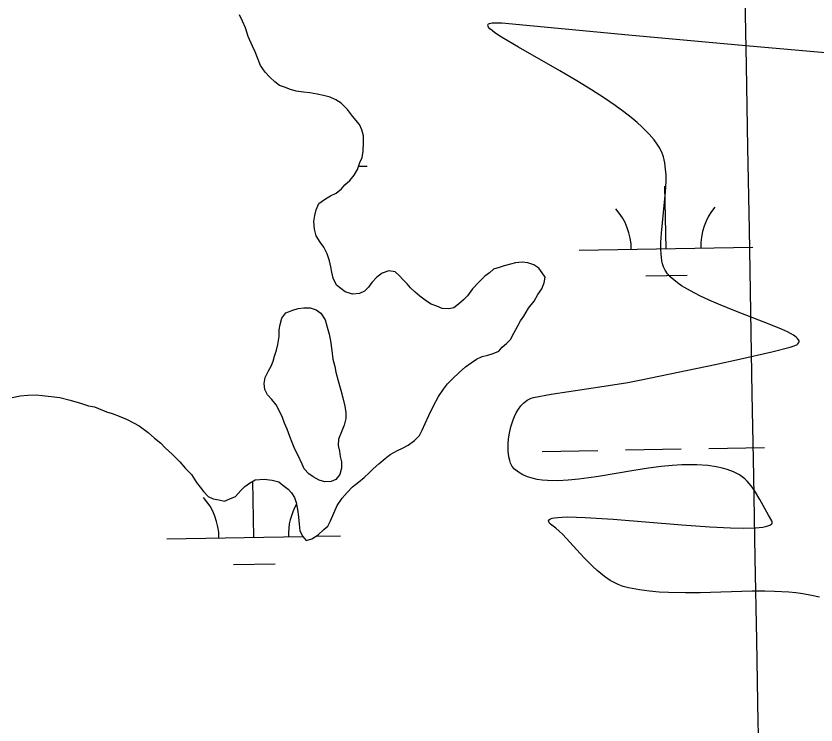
# Model space of a CAD drawing. Extents: x 3925854 to 3964121, y 224593 to 250589.
# Drawn here: x 3945624.9 to 3946085.7, y 231736 to 232144.4 of the extents above; entities that cross this region are included whole.
import ezdxf

# ---------------------------------------------------------------- set-up
doc = ezdxf.new("R2010")
doc.units = 0
for name, color, linetype in [('V-GRID-MAJR', 7, 'Continuous'), ('V-SITE-VEGE', 7, 'Continuous'), ('V-TOPO-SHOR', 7, 'Continuous'), ('V-WETL-SWMP', 7, 'Continuous')]:
    doc.layers.add(name, color=color, linetype=linetype)

msp = doc.modelspace()

# ---------------------------------------------------------------- linework, layer by layer
at = {"layer": 'V-GRID-MAJR'}
msp.add_spline([(3946078.266, 230317.988), (3945968.142, 236374.431), (3945857.954, 242434.345), (3945747.767, 248494.247), (3945747.704, 248497.728)], degree=3, dxfattribs=at)
at = {"layer": 'V-SITE-VEGE'}
for points in [[(3946029.566, 231978.386), (3946024.218, 231980.702), (3946018.76, 231983.246), (3946013.345, 231986.042), (3946008.27, 231989.056), (3946005.911, 231990.672), (3946003.724, 231992.362), (3946001.762, 231994.129), (3946000.076, 231995.98), (3945998.737, 231997.914), (3945997.809, 231999.937), (3945997.31, 232001.66), (3945996.918, 232003.476), (3945996.427, 232007.361), (3945996.292, 232010.12), (3945996.31, 232013.97), (3945996.617, 232019.367), (3945998.495, 232037.158), (3945999.02, 232042.992), (3945999.319, 232049.489), (3945999.292, 232052.833), (3945999.083, 232056.282), (3945998.62, 232059.794), (3945997.809, 232063.323), (3945996.81, 232066.028), (3945995.384, 232068.771), (3945994.213, 232070.618), (3945992.392, 232073.098), (3945989.535, 232076.436), (3945985.433, 232080.551), (3945982.644, 232083.066), (3945979.216, 232085.941), (3945975.023, 232089.22), (3945969.926, 232092.943), (3945963.78, 232097.154), (3945956.46, 232101.881), (3945947.893, 232107.13), (3945938.104, 232112.868), (3945914.245, 232126.407), (3945904.58, 232132.179), (3945900.693, 232134.792), (3945899.133, 232135.992), (3945897.9, 232137.096), (3945897.054, 232138.083), (3945896.802, 232138.529), (3945896.675, 232139.31), (3945896.818, 232139.642), (3945897.119, 232139.926), (3945897.586, 232140.17), (3945899.071, 232140.496), (3945901.383, 232140.588), (3945904.65, 232140.416), (3945977.716, 232133.561), (3946045.302, 232127.454), (3946112.891, 232121.57)], [(3945931.595, 231853.511), (3945931.856, 231854.144), (3945932.216, 231854.453), (3945932.81, 231854.769), (3945933.717, 231855.074), (3945935.04, 231855.357), (3945936.904, 231855.596), (3945939.47, 231855.77), (3945942.794, 231855.848), (3945952.766, 231855.602), (3945968.765, 231854.591), (3946008.309, 231851.334), (3946024.491, 231850.165), (3946036.523, 231849.557), (3946044.102, 231849.409), (3946050.881, 231849.587), (3946055.121, 231850.015), (3946057.39, 231850.476), (3946059.118, 231851.109), (3946059.747, 231851.496), (3946060.2, 231851.939), (3946060.46, 231852.438), (3946060.511, 231852.997), (3946060.337, 231853.624), (3946058.354, 231856.866), (3946053.398, 231865.973), (3946050.297, 231870.991), (3946048.352, 231873.707), (3946045.991, 231876.494), (3946044.674, 231877.786), (3946043.232, 231878.984), (3946041.649, 231880.019), (3946038.141, 231881.747), (3946034.425, 231883.144), (3946031.841, 231883.902), (3946028.271, 231884.709), (3946023.315, 231885.45), (3946016.97, 231885.892), (3946012.977, 231885.939), (3946008.311, 231885.808), (3946002.872, 231885.45), (3945996.542, 231884.811), (3945989.212, 231883.85), (3945980.78, 231882.548), (3945960.403, 231879.152), (3945954.807, 231878.317), (3945948.997, 231877.571), (3945943.021, 231876.996), (3945936.941, 231876.699), (3945930.948, 231876.814), (3945927.985, 231877.076), (3945925.064, 231877.51), (3945922.209, 231878.145), (3945919.445, 231879.013), (3945916.79, 231880.158), (3945914.286, 231881.618), (3945911.959, 231883.445), (3945910.741, 231884.907), (3945909.774, 231886.802), (3945909.266, 231888.274), (3945908.756, 231890.465), (3945908.371, 231893.712), (3945908.301, 231895.698), (3945908.349, 231898.055), (3945908.576, 231900.824), (3945909.051, 231904.04), (3945909.872, 231907.693), (3945911.165, 231911.724), (3945912.008, 231913.764), (3945913.022, 231915.822), (3945914.235, 231917.855), (3945915.67, 231919.805), (3945917.366, 231921.591), (3945919.355, 231923.107), (3945920.454, 231923.715), (3945921.64, 231924.204), (3945922.916, 231924.561), (3945933.072, 231926.494), (3945943.257, 231928.153), (3945963.673, 231931.167), (3945977.272, 231933.369), (3945985.024, 231934.84), (3946027.583, 231943.609), (3946041.686, 231946.693), (3946060.329, 231951.045), (3946070.876, 231953.683), (3946072.565, 231954.183), (3946074.593, 231955.084), (3946075.289, 231955.598), (3946075.826, 231956.321), (3946075.938, 231956.757), (3946075.902, 231957.267), (3946075.654, 231957.871), (3946075.109, 231958.594), (3946074.169, 231959.454), (3946072.705, 231960.48), (3946069.233, 231962.395), (3946065.885, 231963.96), (3946058.793, 231966.917), (3946039.851, 231974.237), (3946029.566, 231978.386)], [(3946087.751, 231809.557), (3946083.125, 231810.614), (3946078.181, 231811.493), (3946074.12, 231812.033), (3946070.038, 231812.451), (3946061.811, 231812.961), (3946056.292, 231813.1), (3946048.891, 231813.092), (3946018.998, 231812.189), (3946010.423, 231812.078), (3946000.631, 231812.275), (3945995.421, 231812.566), (3945989.877, 231813.055), (3945983.979, 231813.811), (3945977.716, 231814.919), (3945974.661, 231815.736), (3945971.679, 231816.899), (3945969.733, 231817.848), (3945967.192, 231819.304), (3945963.896, 231821.538), (3945959.667, 231824.946), (3945957.335, 231827.055), (3945951.889, 231832.517), (3945939.767, 231845.719), (3945937.844, 231847.617), (3945935.878, 231849.374), (3945932.746, 231851.746), (3945932.007, 231852.506), (3945931.722, 231852.963), (3945931.595, 231853.511)]]:
    msp.add_lwpolyline(points, dxfattribs=at)
at = {"layer": 'V-TOPO-SHOR'}
for points in [[(3945917.483, 231971.517), (3945920.055, 231976.127), (3945923.289, 231980.088), (3945925.539, 231984.041), (3945927.798, 231987.338), (3945929.074, 231990.625), (3945929.697, 231993.904), (3945928.034, 231996.507), (3945926.041, 231999.106), (3945923.076, 232001.039), (3945919.789, 232002.317), (3945916.512, 232002.61), (3945912.588, 232002.243), (3945909.647, 232001.559), (3945906.057, 232000.539), (3945903.12, 231999.528), (3945899.858, 231998.514), (3945897.584, 231996.525), (3945894.985, 231994.535), (3945891.745, 231991.227), (3945887.856, 231987.26), (3945884.95, 231983.301), (3945882.683, 231980.987), (3945879.763, 231978.339), (3945877.164, 231976.348), (3945874.225, 231975.664), (3945870.293, 231975.951), (3945867.333, 231977.231), (3945864.046, 231978.507), (3945861.41, 231980.117), (3945857.454, 231983.025), (3945854.812, 231985.29), (3945852.166, 231987.881), (3945850.177, 231990.154), (3945847.865, 231992.421), (3945845.547, 231995.018), (3945843.234, 231996.957), (3945839.628, 231997.576), (3945835.712, 231996.226), (3945832.79, 231993.906), (3945829.871, 231990.928), (3945827.936, 231988.29), (3945825.667, 231985.976), (3945822.734, 231984.637), (3945818.808, 231984.268), (3945814.54, 231985.536), (3945811.9, 231987.473), (3945809.59, 231989.415), (3945807.585, 231993.322), (3945806.895, 231996.916), (3945806.211, 231999.857), (3945805.518, 232003.452), (3945804.169, 232007.365), (3945802.166, 232011.275), (3945800.171, 232014.202), (3945797.845, 232017.777), (3945796.823, 232021.697), (3945796.452, 232025.949), (3945797.07, 232029.557), (3945797.691, 232032.836), (3945799.291, 232036.453), (3945803.194, 232039.113), (3945806.123, 232040.78), (3945809.381, 232042.45), (3945812.304, 232044.77), (3945814.245, 232047.082), (3945817.163, 232049.73), (3945819.752, 232052.704), (3945821.683, 232055.997), (3945822.953, 232059.94), (3945824.233, 232062.899), (3945824.852, 232066.505), (3945825.124, 232071.746), (3945825.089, 232075.349), (3945824.069, 232078.939), (3945822.732, 232081.872), (3945818.753, 232086.742), (3945815.767, 232090.641), (3945812.129, 232094.205), (3945809.164, 232096.14), (3945805.875, 232097.744), (3945801.934, 232098.686), (3945798.328, 232099.304), (3945794.062, 232100.242), (3945790.457, 232100.533), (3945786.196, 232101.145), (3945782.913, 232102.094), (3945779.626, 232103.369), (3945776.668, 232104.324), (3945774.026, 232106.589), (3945771.055, 232109.178), (3945768.407, 232112.096), (3945765.746, 232115.997), (3945764.067, 232120.237), (3945762.721, 232123.825), (3945761.052, 232127.081), (3945758.703, 232132.623), (3945757.018, 232137.518), (3945755.34, 232141.429), (3945753.667, 232145.013)], [(3945787.242, 231891.557), (3945785.407, 231894.977), (3945783.898, 231898.725), (3945782.552, 231902.149), (3945781.037, 231906.391), (3945779.527, 231909.813), (3945778.35, 231913.075), (3945776.674, 231916.823), (3945774.837, 231920.405), (3945772.187, 231923.489), (3945769.703, 231926.246), (3945768.2, 231929.343), (3945767.837, 231932.775), (3945768.458, 231936.22), (3945770.383, 231940.005), (3945771.831, 231942.638), (3945772.945, 231945.596), (3945773.734, 231948.551), (3945774.848, 231951.836), (3945775.632, 231955.119), (3945776.402, 231959.872), (3945776.527, 231963.638), (3945776.988, 231966.753), (3945778.098, 231970.366), (3945780.359, 231973.336), (3945784.27, 231975.011), (3945787.371, 231975.863), (3945790.642, 231976.385), (3945794.406, 231976.26), (3945797.857, 231975.15), (3945800.495, 231973.213), (3945802.989, 231969.309), (3945804.177, 231965.228), (3945805.365, 231961.148), (3945806.057, 231957.226), (3945806.77, 231951.668), (3945807.474, 231946.765), (3945808.498, 231942.517), (3945809.186, 231939.251), (3945810.546, 231934.19), (3945811.912, 231928.802), (3945813.102, 231924.395), (3945814.296, 231919.66), (3945814.823, 231916.063), (3945814.857, 231912.627), (3945813.915, 231908.689), (3945812.318, 231904.908), (3945810.722, 231900.636), (3945810.432, 231897.029), (3945811.284, 231893.765), (3945811.642, 231890.658), (3945812.328, 231887.555), (3945812.367, 231883.955), (3945811.421, 231880.344), (3945809.158, 231877.375), (3945806.387, 231876.199), (3945802.788, 231876), (3945799.504, 231877.113), (3945796.046, 231878.878), (3945793.575, 231880.654), (3945790.924, 231883.574), (3945789.751, 231886.345), (3945787.242, 231891.557)], [(3945622.651, 231924.663), (3945627.224, 231925.691), (3945631.803, 231926.066), (3945636.712, 231926.115), (3945639.991, 231925.82), (3945645.234, 231925.218), (3945650.151, 231924.614), (3945656.06, 231923.037), (3945661.968, 231921.46), (3945666.57, 231919.869), (3945670.176, 231919.25), (3945677.08, 231916.375), (3945680.363, 231915.427), (3945684.31, 231913.829), (3945688.912, 231911.91), (3945695.824, 231908.379), (3945701.101, 231904.505), (3945704.734, 231901.267), (3945708.365, 231898.356), (3945710.684, 231895.762), (3945714.978, 231891.877), (3945719.277, 231887.664), (3945722.591, 231883.769), (3945725.9, 231880.201), (3945728.893, 231875.648), (3945730.883, 231873.049), (3945732.876, 231870.45), (3945735.524, 231867.53), (3945738.483, 231866.252), (3945741.762, 231865.629), (3945745.043, 231865.009), (3945747.976, 231866.346), (3945751.236, 231867.69), (3945754.476, 231870.995), (3945756.745, 231873.311), (3945759.344, 231875.3), (3945762.599, 231877.299), (3945767.831, 231877.68), (3945772.423, 231877.072), (3945776.359, 231876.127), (3945778.671, 231874.188), (3945781.641, 231871.927), (3945783.627, 231869.654), (3945785.292, 231867.053), (3945786.302, 231864.116), (3945786.998, 231860.194), (3945787.697, 231855.944), (3945788.065, 231851.693), (3945788.432, 231847.769), (3945790.103, 231844.51), (3945792.092, 231842.239), (3945795.354, 231843.255), (3945798.932, 231845.582), (3945802.176, 231848.561), (3945804.447, 231850.55), (3945806.053, 231853.511), (3945807.972, 231858.115), (3945809.893, 231862.389), (3945812.795, 231866.676), (3945815.709, 231869.979), (3945818.622, 231873.283), (3945822.197, 231875.937), (3945825.443, 231878.589), (3945828.364, 231881.237), (3945830.631, 231883.553), (3945833.875, 231886.531), (3945837.447, 231889.515), (3945840.369, 231891.836), (3945844.603, 231894.17), (3945847.535, 231895.51), (3945850.792, 231897.181), (3945854.365, 231899.835), (3945857.284, 231902.811), (3945858.889, 231905.774), (3945860.487, 231909.719), (3945862.731, 231914.325), (3945865.293, 231919.918), (3945868.187, 231925.183), (3945871.091, 231929.47), (3945873.352, 231932.439), (3945876.269, 231935.415), (3945880.162, 231939.056), (3945883.728, 231942.366), (3945886.98, 231944.69), (3945890.232, 231946.687), (3945893.488, 231948.358), (3945896.757, 231949.046), (3945899.694, 231950.056), (3945902.952, 231951.4), (3945904.894, 231953.712), (3945907.492, 231955.702), (3945909.762, 231958.017), (3945911.689, 231961.638), (3945913.938, 231965.916), (3945915.543, 231968.879), (3945917.483, 231971.517)]]:
    msp.add_lwpolyline(points, dxfattribs=at)
at = {"layer": 'V-WETL-SWMP'}
for p, q in [((3945822.289, 232057.878), (3945827.083, 232057.965)), ((3945999.294, 232010.346), (3945998.639, 232046.34)), ((3945949.302, 232009.437), (3946049.285, 232011.255)), ((3945987.576, 231994.699), (3946011.572, 231995.136)), ((3946023.98, 231895.344), (3946055.975, 231895.925)), ((3945927.996, 231893.598), (3945959.991, 231894.18)), ((3945975.988, 231894.471), (3946007.983, 231895.053)), ((3945761.804, 231844.139), (3945761.216, 231876.451)), ((3945797.717, 231844.792), (3945811.796, 231845.048)), ((3945711.812, 231843.23), (3945790.031, 231844.652)), ((3945750.086, 231828.492), (3945774.083, 231828.928))]:
    msp.add_line(p, q, dxfattribs=at)
for points in [[(3945809.38, 232042.45), (3945812.303, 232044.771), (3945814.244, 232047.082), (3945817.164, 232049.731), (3945819.753, 232052.704), (3945821.684, 232055.997), (3945822.953, 232059.939), (3945824.233, 232062.898), (3945824.851, 232066.506), (3945825.125, 232071.747), (3945825.089, 232075.348), (3945824.07, 232078.939), (3945822.731, 232081.872), (3945818.753, 232086.742), (3945815.767, 232090.641), (3945812.13, 232094.205), (3945809.164, 232096.139), (3945805.874, 232097.743), (3945801.935, 232098.685), (3945798.328, 232099.304), (3945794.062, 232100.243), (3945790.458, 232100.533), (3945786.196, 232101.145), (3945782.912, 232102.094), (3945779.625, 232103.37), (3945776.669, 232104.323), (3945774.027, 232106.588), (3945771.055, 232109.177), (3945768.406, 232112.096), (3945765.747, 232115.998), (3945764.067, 232120.237), (3945762.722, 232123.825), (3945761.052, 232127.082), (3945758.704, 232132.624), (3945757.017, 232137.517), (3945755.341, 232141.429), (3945753.667, 232145.014)], [(3945812.796, 231866.676), (3945815.709, 231869.979), (3945818.622, 231873.282), (3945822.197, 231875.938), (3945825.444, 231878.59), (3945828.363, 231881.238), (3945830.632, 231883.553), (3945833.876, 231886.532), (3945837.447, 231889.515), (3945840.37, 231891.836), (3945844.602, 231894.171), (3945847.535, 231895.51), (3945850.792, 231897.18), (3945854.366, 231899.835), (3945857.283, 231902.811), (3945858.89, 231905.774), (3945860.487, 231909.719), (3945862.732, 231914.325), (3945865.294, 231919.917), (3945868.188, 231925.184), (3945871.091, 231929.47), (3945873.352, 231932.439), (3945876.269, 231935.415), (3945880.161, 231939.056), (3945883.728, 231942.366), (3945886.979, 231944.691), (3945890.232, 231946.688), (3945893.489, 231948.358), (3945896.756, 231949.046), (3945899.693, 231950.057), (3945902.953, 231951.4), (3945904.894, 231953.711), (3945907.493, 231955.702), (3945909.761, 231958.017), (3945911.689, 231961.638), (3945913.937, 231965.916), (3945915.544, 231968.879), (3945917.482, 231971.518), (3945920.054, 231976.127), (3945923.288, 231980.089), (3945925.54, 231984.04), (3945927.798, 231987.337), (3945929.075, 231990.624), (3945929.696, 231993.904), (3945928.033, 231996.506), (3945926.042, 231999.105), (3945923.076, 232001.04), (3945919.789, 232002.316), (3945916.512, 232002.61), (3945912.587, 232002.243), (3945909.648, 232001.559), (3945906.057, 232000.54), (3945903.121, 231999.528), (3945899.857, 231998.513), (3945897.585, 231996.526), (3945894.986, 231994.535), (3945891.746, 231991.228), (3945887.857, 231987.26), (3945884.951, 231983.302), (3945882.683, 231980.987), (3945879.763, 231978.339), (3945877.164, 231976.348), (3945874.224, 231975.664), (3945870.293, 231975.951), (3945867.333, 231977.231), (3945864.047, 231978.507), (3945861.411, 231980.117), (3945857.453, 231983.024), (3945854.811, 231985.289), (3945852.166, 231987.881), (3945850.178, 231990.153), (3945847.864, 231992.421), (3945845.546, 231995.017), (3945843.234, 231996.958), (3945839.627, 231997.576), (3945835.712, 231996.227), (3945832.789, 231993.905), (3945829.872, 231990.929), (3945827.935, 231988.291), (3945825.666, 231985.976), (3945822.733, 231984.637), (3945818.808, 231984.269), (3945814.539, 231985.536), (3945811.901, 231987.473), (3945809.589, 231989.414), (3945807.585, 231993.323), (3945806.894, 231996.917), (3945806.21, 231999.857), (3945805.519, 232003.451), (3945804.169, 232007.366), (3945802.165, 232011.274), (3945800.172, 232014.201), (3945797.844, 232017.778), (3945796.822, 232021.697), (3945796.451, 232025.949), (3945797.07, 232029.557), (3945797.691, 232032.837), (3945799.291, 232036.454), (3945803.193, 232039.113), (3945806.123, 232040.78), (3945809.38, 232042.45)], [(3945622.65, 231924.663), (3945627.223, 231925.692), (3945631.803, 231926.065), (3945636.713, 231926.115), (3945639.99, 231925.821), (3945645.234, 231925.219), (3945650.151, 231924.614), (3945656.06, 231923.037), (3945661.969, 231921.46), (3945666.569, 231919.869), (3945670.177, 231919.251), (3945677.081, 231916.375), (3945680.364, 231915.426), (3945684.309, 231913.829), (3945688.912, 231911.911), (3945695.823, 231908.38), (3945701.101, 231904.504), (3945704.735, 231901.267), (3945708.365, 231898.357), (3945710.683, 231895.762), (3945714.979, 231891.877), (3945719.277, 231887.664), (3945722.591, 231883.769), (3945725.901, 231880.201), (3945728.893, 231875.648), (3945730.884, 231873.049), (3945732.875, 231870.45), (3945735.523, 231867.53), (3945738.483, 231866.251), (3945741.763, 231865.629), (3945745.043, 231865.008), (3945747.976, 231866.347), (3945751.237, 231867.689), (3945754.477, 231870.996), (3945756.745, 231873.311), (3945759.344, 231875.301), (3945762.598, 231877.299), (3945767.832, 231877.679), (3945772.422, 231877.071), (3945776.36, 231876.128), (3945778.672, 231874.187), (3945781.641, 231871.926), (3945783.628, 231869.654), (3945785.292, 231867.052), (3945786.303, 231864.116), (3945786.998, 231860.194), (3945787.696, 231855.945), (3945788.066, 231851.693), (3945788.433, 231847.768), (3945790.103, 231844.511), (3945792.091, 231842.239), (3945795.354, 231843.254), (3945798.932, 231845.582), (3945802.176, 231848.562), (3945804.447, 231850.549), (3945806.054, 231853.512), (3945807.972, 231858.115), (3945809.893, 231862.39), (3945812.796, 231866.676)]]:
    msp.add_lwpolyline(points, dxfattribs=at)
msp.add_lwpolyline([(3945789.751, 231886.345), (3945787.243, 231891.557), (3945785.408, 231894.977), (3945783.897, 231898.726), (3945782.552, 231902.15), (3945781.036, 231906.391), (3945779.528, 231909.813), (3945778.349, 231913.075), (3945776.675, 231916.823), (3945774.838, 231920.406), (3945772.187, 231923.489), (3945769.704, 231926.247), (3945768.199, 231929.342), (3945767.837, 231932.776), (3945768.457, 231936.22), (3945770.383, 231940.004), (3945771.83, 231942.638), (3945772.946, 231945.596), (3945773.734, 231948.551), (3945774.847, 231951.836), (3945775.632, 231955.118), (3945776.402, 231959.873), (3945776.528, 231963.639), (3945776.988, 231966.754), (3945778.097, 231970.366), (3945780.359, 231973.336), (3945784.27, 231975.012), (3945787.372, 231975.862), (3945790.641, 231976.386), (3945794.407, 231976.261), (3945797.856, 231975.15), (3945800.494, 231973.212), (3945802.989, 231969.309), (3945804.177, 231965.228), (3945805.364, 231961.148), (3945806.058, 231957.226), (3945806.769, 231951.668), (3945807.474, 231946.764), (3945808.499, 231942.518), (3945809.187, 231939.251), (3945810.547, 231934.191), (3945811.912, 231928.802), (3945813.102, 231924.395), (3945814.296, 231919.66), (3945814.823, 231916.064), (3945814.858, 231912.626), (3945813.916, 231908.688), (3945812.317, 231904.907), (3945810.723, 231900.635), (3945810.432, 231897.03), (3945811.284, 231893.765), (3945811.643, 231890.659), (3945812.329, 231887.555), (3945812.366, 231883.954), (3945811.42, 231880.344), (3945809.158, 231877.374), (3945806.387, 231876.2), (3945802.788, 231876), (3945799.503, 231877.113), (3945796.047, 231878.878), (3945793.574, 231880.654), (3945790.925, 231883.574)], close=True, dxfattribs=at)
for centre, start, end in [((3946054.519, 232011.825), 140.26988, 181.81353), ((3945944.051, 232009.816), 0.26988, 41.81354), ((3945706.562, 231843.609), 0.26988, 41.81354), ((3945817.029, 231845.618), 150.1168, 181.81353)]:
    msp.add_arc(centre, 35.246, start, end, dxfattribs=at)

doc.saveas('drawing.dxf')
